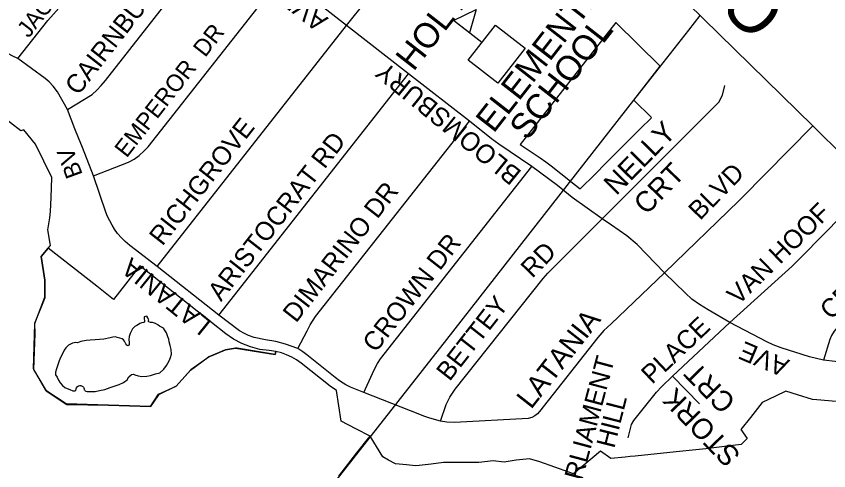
# Model space of a CAD drawing. Extents: x 586326 to 623965, y 4819854 to 4857850.
# Drawn here: x 601732 to 602544, y 4848292 to 4848747 of the extents above; entities that cross this region are included whole.
import ezdxf

# ---------------------------------------------------------------- set-up
doc = ezdxf.new("R2010")
doc.units = 0
for name, color, linetype in [('Lots_Concessions', 7, 'Continuous'), ('Major Rds and Hwys', 7, 'Continuous'), ('Major Rds Lbls', 7, 'Continuous'), ('Minor Rd Lbls', 7, 'Continuous'), ('Minor Rds', 7, 'Continuous'), ('Park Outlines', 7, 'Continuous'), ('Proposed Secondary Rds', 7, 'Continuous'), ('School Syms_Lbls', 7, 'Continuous'), ('Secondary Rds Lbls', 7, 'Continuous'), ('SWM Ponds', 7, 'Continuous')]:
    doc.layers.add(name, color=color, linetype=linetype)

msp = doc.modelspace()

# ---------------------------------------------------------------- linework, layer by layer
at = {"layer": 'Lots_Concessions'}
for p, q in [((602404.38, 4848733.11), (602415.84, 4848747.72)), ((602349.45, 4848663.01), (602404.38, 4848733.11)), ((602162.62, 4848423.61), (602349.45, 4848663.01)), ((601985.86, 4848199.08), (602162.62, 4848423.61))]:
    msp.add_line(p, q, dxfattribs=at)
at = {"layer": 'Major Rds and Hwys'}
for points in [[(602528.37, 4848637.41), (602387.99, 4848775.47)], [(603017.52, 4848156.33), (602698.46, 4848470.13), (602560.29, 4848606.01), (602528.37, 4848637.41)]]:
    msp.add_lwpolyline(points, dxfattribs=at)
at = {"layer": 'Minor Rds'}
for points in [[(601733.49, 4848704.78), (601763.71, 4848742.65), (601777.63, 4848758.32), (601790.92, 4848774.62), (601875.17, 4848882.45)], [(601783.19, 4848653.55), (601807.92, 4848668.7), (601812.72, 4848673.05), (601817.02, 4848677.66), (601821.35, 4848682.66), (601939.35, 4848833.25)], [(601809.33, 4848587.35), (601844.4, 4848600.86), (601849.87, 4848604.06), (601854.93, 4848607.79), (601859.91, 4848612.19), (601863.86, 4848616.45), (601998.52, 4848787.81)], [(602062.32, 4848737.79), (601998.52, 4848787.81)], [(602124.14, 4848689.27), (602062.32, 4848737.79)], [(601733.49, 4848704.78), (601728.69, 4848707.08), (601724.35, 4848709.39), (601698.47, 4848724.29)], [(601783.19, 4848653.55), (601773.15, 4848671.49), (601768.96, 4848677.11), (601764.77, 4848681.43), (601760.92, 4848684.83), (601733.49, 4848704.78)], [(601934.66, 4848447.96), (602124.14, 4848689.27)], [(602185.13, 4848641.97), (602124.14, 4848689.27)], [(602317.79, 4848544.3), (602434.56, 4848661.01), (602438.34, 4848668.08), (602440.59, 4848677.51)], [(601809.33, 4848587.35), (601798.18, 4848615.83), (601794.35, 4848625.29), (601790.52, 4848634.32), (601783.19, 4848653.55)], [(602013.44, 4848414.54), (602022.77, 4848432.4), (602025.86, 4848438.48), (602031.25, 4848446.71), (602185.13, 4848641.97)], [(602247.51, 4848596.74), (602214.61, 4848619.07), (602207.25, 4848624.41), (602185.13, 4848641.97)], [(602079.48, 4848370.61), (602088.3, 4848389.71), (602091.31, 4848396.17), (602093.39, 4848399.69), (602096.4, 4848404.24), (602247.51, 4848596.74)], [(602317.79, 4848544.3), (602287.9, 4848565.7), (602273.12, 4848577.6), (602247.51, 4848596.74)], [(601872.77, 4848496.54), (601845.71, 4848517.78), (601841.09, 4848521.61), (601837.27, 4848525.29), (601833.41, 4848529.8), (601830.36, 4848534.15), (601827.8, 4848538.11), (601825.48, 4848542.23), (601823.24, 4848546.65), (601821.56, 4848550.87), (601809.33, 4848587.35)], [(602445.59, 4848440.68), (602508.01, 4848497.04), (602517.98, 4848507.07), (602558.04, 4848548.04), (602561.58, 4848550.21), (602565.45, 4848551.52), (602568.69, 4848551.58), (602571.94, 4848550.6), (602575.28, 4848548.29), (602611.35, 4848512.69), (602614.01, 4848509.62), (602614.69, 4848506.37), (602614.73, 4848502.63), (602613.34, 4848498.16), (602610.76, 4848494.86), (602554.74, 4848438.18), (602549.93, 4848432.18), (602547.23, 4848427.59), (602545.5, 4848423.65), (602539.17, 4848403.08)], [(602156.18, 4848342.06), (602161.84, 4848358.81), (602165.72, 4848366.02), (602170.97, 4848374.13), (602258.95, 4848484.78), (602263.45, 4848489.98), (602317.79, 4848544.3)], [(602380.29, 4848490.44), (602352.98, 4848518.63), (602342.64, 4848527.22), (602327.35, 4848538.15), (602317.79, 4848544.3)], [(602445.59, 4848440.68), (602423.99, 4848453.2), (602415.2, 4848458.71), (602407.7, 4848464.16), (602401.15, 4848469.96), (602380.29, 4848490.44)], [(602388.35, 4848386.91), (602445.59, 4848440.68)], [(602539.17, 4848403.08), (602525.28, 4848406.48), (602496.96, 4848415.36), (602489.01, 4848418.33), (602482.51, 4848421.25), (602475.39, 4848424.93), (602445.59, 4848440.68)], [(602618.4, 4848389.37), (602609.38, 4848394.13), (602601.65, 4848397.2), (602594.83, 4848399.02), (602588.53, 4848400.29), (602581.9, 4848401.07), (602575.75, 4848401.28), (602564.16, 4848401.09), (602550.74, 4848401.72), (602539.17, 4848403.08)], [(602343.75, 4848325.48), (602347.09, 4848338.56), (602349.56, 4848342.83), (602372.07, 4848371.15), (602377.09, 4848376.34), (602388.35, 4848386.91)], [(602388.35, 4848386.91), (602415.09, 4848359.51)]]:
    msp.add_lwpolyline(points, dxfattribs=at)
at = {"layer": 'Park Outlines'}
for points in [[(602295.81, 4848574.21), (602310.76, 4848589.14), (602321.54, 4848599.91), (602332.32, 4848610.67), (602345.26, 4848623.6), (602356.04, 4848634.37), (602366.82, 4848645.14), (602367.22, 4848645.54), (602349.46, 4848663.02), (602375.98, 4848696.86), (602331.42, 4848740.71), (602235.77, 4848618.65), (602255.83, 4848605.24), (602261.44, 4848601.35), (602266.88, 4848597.22), (602286.17, 4848581.88), (602286.41, 4848581.69)], [(601750.48, 4848429.83), (601749.27, 4848393.73), (601761.82, 4848372.29), (601782.61, 4848358.63), (601824.41, 4848358), (601866.32, 4848356.58), (601874.24, 4848368.92), (601891.88, 4848376.98), (601906.37, 4848392.94), (601923.89, 4848405.98), (601941.36, 4848413.45), (601951.31, 4848415.15), (601990.94, 4848408.57), (601991.66, 4848411.59), (601984.78, 4848412.55), (601975.48, 4848413.86), (601966.41, 4848416.24), (601957.68, 4848419.67), (601949.4, 4848424.1), (601941.71, 4848429.47), (601855.7, 4848497.3), (601829.26, 4848463.77), (601812.49, 4848476.99), (601788.3, 4848496.06), (601764.07, 4848515.17), (601756.91, 4848506.54), (601760.69, 4848482.98), (601760.63, 4848465.3), (601750.34, 4848439.7)]]:
    msp.add_lwpolyline(points, close=True, dxfattribs=at)
for points in [[(602054.49, 4848287.13), (602072.62, 4848310.35), (602084.17, 4848324.9), (602085.82, 4848326.99), (602071.65, 4848334.31), (602056.92, 4848341.93), (602052.17, 4848372.56), (602046.74, 4848376.5), (602046.3, 4848376.85), (602046.06, 4848377.03), (602016.92, 4848399.98), (602012.35, 4848403.23), (602007.49, 4848406.04), (602002.4, 4848408.38), (601997.1, 4848410.24), (601991.66, 4848411.59), (601990.94, 4848408.57), (601952.96, 4848414.91), (601951.38, 4848415.17), (601941.39, 4848413.44), (601924.42, 4848406.24), (601922.57, 4848404.85), (601906.73, 4848393.32), (601891.88, 4848376.98), (601874.14, 4848368.51), (601866.32, 4848356.56), (601824.41, 4848358), (601782.01, 4848359.53), (601761.73, 4848372.54), (601749.21, 4848394.21), (601750.65, 4848439.63), (601760.47, 4848465.99), (601760.69, 4848482.98), (601756.91, 4848506.54), (601764.07, 4848515.17), (601766.19, 4848517.72), (601765.88, 4848519.64), (601763.65, 4848533.38), (601765.45, 4848545.41), (601766.4, 4848551.82), (601766.85, 4848565.53), (601767.5, 4848585.36), (601767.51, 4848585.62), (601759.54, 4848601.9), (601751.47, 4848618.4), (601751.25, 4848618.85), (601739.55, 4848633.43), (601736.46, 4848632.25), (601715.83, 4848648.5)], [(602552, 4848361.55), (602532.43, 4848363.29), (602528.17, 4848363.65), (602513.33, 4848368.32), (602501.47, 4848372.06), (602491.3, 4848367.17), (602477.88, 4848360.72), (602466.2, 4848345.84), (602456.69, 4848333.71), (602462.78, 4848324.56), (602457.02, 4848318.83), (602442.83, 4848316.99), (602421.64, 4848314.25), (602411.52, 4848313.23), (602391.77, 4848311.23), (602350.91, 4848307.1), (602345.94, 4848306.6), (602340.96, 4848306.1), (602326.57, 4848304.64), (602316.17, 4848311.92), (602289.11, 4848289.4), (602270.49, 4848296), (602255.45, 4848301.33), (602245.27, 4848304.29), (602231.88, 4848303.07), (602219.93, 4848301.02), (602208.8, 4848302.21), (602194.68, 4848300.56), (602190.56, 4848300.57), (602171.35, 4848300.61), (602159.37, 4848300.63), (602146.81, 4848299.13), (602143.9, 4848298.78), (602135, 4848297.7), (602131.09, 4848297.34), (602122.08, 4848298.26), (602111.34, 4848299.36), (602104.36, 4848303.13), (602098.41, 4848306.34), (602085.82, 4848326.99), (602084.17, 4848324.9), (602072.62, 4848310.35), (602054.49, 4848287.13)]]:
    msp.add_lwpolyline(points, dxfattribs=at)
at = {"layer": 'Proposed Secondary Rds'}
for points in [[(602062.32, 4848737.79), (602082.48, 4848763.26), (602089.64, 4848771.28), (602097.08, 4848778.53), (602104.99, 4848785.08), (602112.88, 4848790.74), (602120.06, 4848795.51), (602128.06, 4848799.78), (602136.29, 4848803.71), (602187.65, 4848823.3), (602206.21, 4848832.91), (602213.91, 4848838.05), (602221.12, 4848843.7), (602228.8, 4848850.53), (602270.58, 4848893.58)], [(601872.77, 4848496.54), (602062.32, 4848737.79)], [(602528.37, 4848637.41), (602457.27, 4848565.08), (602454.68, 4848562.46), (602380.29, 4848490.44)], [(601934.66, 4848447.96), (601872.77, 4848496.54)], [(602380.29, 4848490.44), (602326.97, 4848439.52), (602319.68, 4848432.62), (602313.4, 4848425.72), (602255.29, 4848351.63), (602253.14, 4848349.32), (602250.62, 4848347.29), (602247.54, 4848345.62), (602243.94, 4848344.61), (602170.31, 4848340.59), (602162.66, 4848341.01), (602156.18, 4848342.06)], [(602013.44, 4848414.54), (602001.18, 4848419.06), (601991.74, 4848421.62), (601981.1, 4848423.3), (601969.98, 4848425.84), (601964.24, 4848427.84), (601960.09, 4848429.75), (601955.3, 4848432.33), (601934.66, 4848447.96)], [(602079.48, 4848370.61), (602066.21, 4848376.13), (602061.73, 4848378.38), (602058.97, 4848380.05), (602055.28, 4848382.52), (602050.98, 4848385.79), (602022.51, 4848408.47), (602018.41, 4848411.49), (602013.44, 4848414.54)], [(602156.18, 4848342.06), (602145.43, 4848345.11), (602139.59, 4848347.14), (602135.41, 4848348.84), (602079.48, 4848370.61)]]:
    msp.add_lwpolyline(points, dxfattribs=at)
at = {"layer": 'School Syms_Lbls'}
msp.add_line((602197.68, 4848720.54), (602169.27, 4848742.73), dxfattribs=at)
for points in [[(602169.27, 4848742.73), (602192.05, 4848753.76), (602185.13, 4848730.26)], [(602184.05, 4848703.09), (602211.31, 4848737.99), (602240.92, 4848714.85), (602213.65, 4848679.96)]]:
    msp.add_lwpolyline(points, close=True, dxfattribs=at)
at = {"layer": 'SWM Ponds'}
msp.add_lwpolyline([(601776.26, 4848405.58), (601774.95, 4848402.33), (601773.49, 4848398.39), (601772.26, 4848394.47), (601771.2, 4848391.02), (601771.4, 4848388.42), (601772.96, 4848385.99), (601774.12, 4848383.04), (601775.83, 4848380.28), (601778.2, 4848377.72), (601780.55, 4848375.78), (601782.79, 4848374.74), (601785.62, 4848373.55), (601788.49, 4848372.53), (601790.45, 4848372.31), (601791.54, 4848372.79), (601792.05, 4848374.22), (601792.37, 4848375.29), (601793.25, 4848376.54), (601794.35, 4848377.3), (601795.63, 4848377.63), (601796.63, 4848377.65), (601797.4, 4848377.53), (601798, 4848377.15), (601798.51, 4848376.7), (601799.16, 4848376.04), (601799.59, 4848375.35), (601799.78, 4848374.54), (601799.64, 4848373.77), (601800.1, 4848373.32), (601800.46, 4848372.98), (601800.94, 4848372.52), (601801.66, 4848372.2), (601802.81, 4848371.72), (601806.36, 4848371.58), (601810.79, 4848371.78), (601815.14, 4848372.66), (601820.52, 4848373.55), (601825.85, 4848375.69), (601829.79, 4848377.09), (601834.86, 4848378.62), (601839.39, 4848380.78), (601842.84, 4848383.37), (601844.63, 4848386.45), (601847.11, 4848388.58), (601849.21, 4848389.18), (601850.7, 4848388.22), (601854.01, 4848387.26), (601857.63, 4848386.67), (601862.48, 4848387.15), (601866.18, 4848387.72), (601871.24, 4848389.26), (601875.44, 4848390.46), (601879.45, 4848394.04), (601882.22, 4848397.57), (601884.84, 4848402.24), (601886.26, 4848405.61), (601887.19, 4848409.15), (601886.88, 4848413.57), (601885.98, 4848417.62), (601885.01, 4848421.33), (601884.52, 4848423.96), (601883.75, 4848426.49), (601882.94, 4848428.44), (601882.13, 4848430.4), (601881.03, 4848432.38), (601879.17, 4848434.95), (601877.2, 4848436.08), (601875.3, 4848437.16), (601873.67, 4848438.33), (601871.26, 4848439.8), (601868.31, 4848440.58), (601866.17, 4848440.83), (601864.75, 4848441.23), (601864.03, 4848441.87), (601864.56, 4848443.21), (601864.2, 4848443.79), (601863.45, 4848445.3), (601862.45, 4848446.89), (601859.93, 4848446.52), (601859.78, 4848444.91), (601859.8, 4848443.88), (601860.11, 4848442.72), (601860.11, 4848440.89), (601859.23, 4848440.55), (601857.67, 4848440.25), (601855.74, 4848439.73), (601854.13, 4848438.84), (601852.72, 4848437.81), (601850.7, 4848436.54), (601848.34, 4848434.42), (601847.16, 4848432.39), (601845.94, 4848429.78), (601844.82, 4848426.79), (601844.54, 4848423.45), (601844.8, 4848420.91), (601844.95, 4848418.75), (601843.96, 4848417.49), (601842.74, 4848418.14), (601841.56, 4848419.37), (601840.83, 4848420.65), (601840.14, 4848422.1), (601839.41, 4848423.39), (601837.8, 4848424.44), (601835.44, 4848425.07), (601833.06, 4848425.8), (601831.13, 4848426.2), (601828.7, 4848425.95), (601825.82, 4848425.26), (601819.67, 4848424.16), (601815.37, 4848423.86), (601810.96, 4848423.43), (601805.89, 4848422.92), (601802.03, 4848422.68), (601796.66, 4848421.79), (601793.18, 4848420.26), (601791.54, 4848420.71), (601788.32, 4848419.97), (601784.33, 4848417.99), (601781.56, 4848415.48), (601780.03, 4848413.01), (601778.2, 4848409.36)], close=True, dxfattribs=at)

# ---------------------------------------------------------------- texts
at = {"layer": 'Major Rds Lbls'}
msp.add_text('GOREWAY DR', height=49.998, rotation=135.27181, dxfattribs=at).set_placement((602505.25, 4848755.26))
at = {"layer": 'Minor Rd Lbls'}
for s, height, rotation, p in [('JACKSONVILLE         DR', 16.4885, 52.16636, (601744.56, 4848724.47)), ('CAIRNBURG DR', 18.6925, 51.9858, (601793.95, 4848666.82)), ('AVE', 18.693, 141.82063, (602044.78, 4848744.85)), ('EMPEROR  DR', 16.9932, 51.9858, (601842.34, 4848604.55)), ('BLOOMSBURY', 18.693, 140.96964, (602238.36, 4848591.3)), ('NELLY', 20.562, 45.63998, (602332.11, 4848566.93)), ('ARISTOCRAT RD', 18.6925, 51.9858, (601936.78, 4848460.96)), ('BV', 16.993, 110.24118, (601798.68, 4848588.68)), ('CRT', 20.562, 45.63998, (602362.13, 4848547.38)), ('DIMARINO DR', 18.6925, 51.9858, (602011.77, 4848439.52)), ('VAN HOOF', 18.693, 44.36546, (602453.94, 4848457.39)), ('CROWN DR', 18.693, 51.9858, (602091.45, 4848409.71)), ('RD', 18.693, 45.63998, (602248.07, 4848484.19)), ('LATANIA', 18.693, 141.09949, (601928.34, 4848441.04)), ('CRES', 18.693, 45.63998, (602547.09, 4848442.53)), ('BETTEY', 18.693, 51.9858, (602165.29, 4848381.12)), ('PLACE', 18.693, 43.44201, (602367.83, 4848378.16)), ('AVE', 18.693, 156.96048, (602506.12, 4848402.79)), ('PARLIAMENT', 18.693, 75.00643, (602289.25, 4848249.72)), ('CRT', 20.562, 134.34263, (602452.6, 4848362.2)), ('STORK', 20.562, 134.09794, (602457.35, 4848308.74)), ('HILL', 18.693, 75.86806, (602329.93, 4848314.14))]:
    msp.add_text(s, height=height, rotation=rotation, dxfattribs=at).set_placement(p)
at = {"layer": 'School Syms_Lbls'}
for s, p in [('HOLY SPIRIT', (602129.27, 4848690.98)), ('ELEMENTARY', (602209.36, 4848629.12)), ('SCHOOL', (602243.04, 4848621.66))]:
    msp.add_text(s, height=25, rotation=52.00002, dxfattribs=at).set_placement(p)
at = {"layer": 'Secondary Rds Lbls'}
for s, height, rotation, p in [('RICHGROVE    ', 18.6925, 51.9858, (601878.16, 4848516.49)), ('BLVD', 18.693, 45.63998, (602415.69, 4848542.09)), ('LATANIA', 20.562, 51.9858, (602246.86, 4848353.18))]:
    msp.add_text(s, height=height, rotation=rotation, dxfattribs=at).set_placement(p)

doc.saveas('drawing.dxf')
